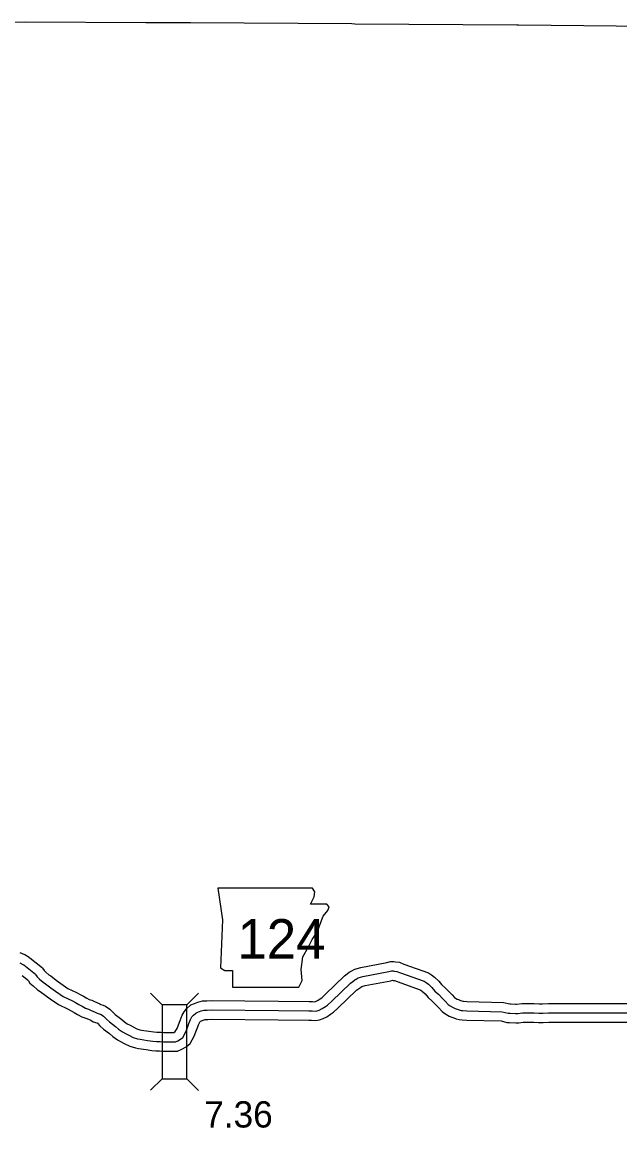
# Model space of a CAD drawing. Extents: x -83719 to 153526, y -11835 to 11446.
# Drawn here: x 475 to 795, y 1745 to 2337 of the extents above; entities that cross this region are included whole.
import ezdxf

# ---------------------------------------------------------------- set-up
doc = ezdxf.new("R2010")
doc.units = 0
for name, color, linetype in [('Level 10', 7, 'Continuous'), ('Level 2', 7, 'Continuous'), ('Level 20', 7, 'Continuous'), ('Level 21', 7, 'Continuous'), ('Level 58', 7, 'Continuous'), ('Level 59', 7, 'Continuous')]:
    doc.layers.add(name, color=color, linetype=linetype)

msp = doc.modelspace()

# ---------------------------------------------------------------- linework, layer by layer
at = {"layer": 'Level 10'}
for points in [[(479.06, 1835.57), (478.72, 1835.83), (476.38, 1837.21), (473.94, 1838.41)], [(485.91, 1830.21), (479.06, 1835.57)], [(485.92, 1830.19), (486.8, 1828.81), (487.7, 1828.05), (489.22, 1826.59), (490.31, 1825.97), (493.27, 1823.65), (495.69, 1821.92), (499.41, 1819.31), (504.14, 1817.14), (506.07, 1816.1), (507.82, 1815.11), (509.56, 1814.09), (510.87, 1813.38), (512.31, 1812.94), (513.66, 1812.28), (516.53, 1811.08), (517.18, 1810.65), (518.36, 1810.36), (519.7, 1809.81), (521.93, 1808.23), (523.65, 1806.38), (524.86, 1805.3), (528.28, 1802.74), (529.7, 1801.36), (531.19, 1800.41), (532.75, 1799.55), (534.38, 1798.66), (536.34, 1797.64), (537.91, 1797.17), (538.9, 1797)], [(554.47, 1795.74), (556.17, 1795.74), (556.91, 1796.17), (556.98, 1796.23), (557.88, 1797.87), (558.59, 1799.72), (559.6, 1802.21), (560.07, 1803.54), (560.7, 1804.98), (561.7, 1806.74), (562.93, 1808.41), (565.29, 1810.46), (567.19, 1811.19), (569.11, 1812.01), (571.45, 1812.65), (573.81, 1812.68), (576.09, 1812.87), (612.17, 1812.42), (628.54, 1812.3), (630.32, 1812.28), (631.66, 1812.19), (631.67, 1812.19), (631.95, 1812.3), (633.11, 1812.88), (634.55, 1813.76), (635.3, 1814.31), (637.38, 1816.16), (647.55, 1826), (648.96, 1827.02), (650.09, 1827.92), (651.12, 1828.61), (652.98, 1829.62), (656.22, 1830.57), (670.12, 1833.21), (672.11, 1833.69), (673.83, 1833.64), (674.73, 1833.56), (676.88, 1833.27), (679.23, 1832.29), (692.46, 1827.63), (694.06, 1826.59), (695.7, 1825.41), (697.96, 1823.19), (699.47, 1821.4), (701.41, 1819.68), (703.87, 1817.16), (705.04, 1815.84), (706.38, 1814.47), (706.88, 1814.1), (707.8, 1813.54), (708.5, 1813.29), (709.58, 1812.87), (710.32, 1812.61), (710.86, 1812.46), (711.25, 1812.41), (713.14, 1812.37), (732.63, 1811.83), (735.95, 1811.02), (736.5, 1810.98), (739, 1810.83), (739.73, 1810.9), (742.49, 1811.23), (746.22, 1811.23), (749.09, 1811.23), (751.66, 1811.12), (753.47, 1811.08), (756.61, 1811.31), (763.94, 1811.22), (790.11, 1811.3), (832.04, 1811.15)], [(478.42, 1823.37), (475, 1826.05)], [(554.46, 1785.74), (558.12, 1785.74), (560.55, 1786.72), (562.7, 1787.97), (564.87, 1789.8), (566.98, 1793.67), (567.89, 1796.04), (568.95, 1798.65), (569.38, 1799.86), (569.66, 1800.51), (570.1, 1801.29), (570.31, 1801.58), (570.52, 1801.76), (570.95, 1801.92), (572.41, 1802.54), (572.85, 1802.66), (574.29, 1802.68), (576.46, 1802.87), (612.07, 1802.42), (628.45, 1802.3), (629.93, 1802.28), (631.99, 1802.14), (634.17, 1802.43), (636.02, 1803.15), (637.97, 1804.13), (640.1, 1805.43), (641.59, 1806.51), (644.19, 1808.84), (653.99, 1818.31), (655.02, 1819.06), (656, 1819.85), (656.29, 1820.04), (656.82, 1820.32), (658.56, 1820.83), (672.22, 1823.43), (673.16, 1823.65), (673.23, 1823.65), (673.6, 1823.62), (674.25, 1823.53), (675.64, 1822.95), (688, 1818.6), (688.41, 1818.33), (689.25, 1817.73), (690.62, 1816.39), (692.28, 1814.41), (694.5, 1812.44), (696.55, 1810.34), (697.73, 1809.01), (699.76, 1806.94), (701.27, 1805.8), (703.51, 1804.45), (705, 1803.92), (706.07, 1803.5), (707.33, 1803.05), (708.93, 1802.62), (710.54, 1802.42), (712.9, 1802.38), (731.3, 1801.86), (734.32, 1801.13), (735.77, 1801), (739.2, 1800.81), (740.79, 1800.96), (743.08, 1801.23), (746.21, 1801.23), (748.87, 1801.23), (751.35, 1801.12), (753.74, 1801.07), (756.92, 1801.31), (763.9, 1801.22), (790.11, 1801.3), (832.04, 1801.15)], [(478.41, 1823.37), (479.19, 1822.16), (480.99, 1820.62), (483.19, 1818.52), (484.72, 1817.65), (487.28, 1815.64), (489.92, 1813.76), (494.41, 1810.61), (499.67, 1808.19), (501.24, 1807.34), (502.84, 1806.44), (504.66, 1805.37), (506.98, 1804.12), (508.63, 1803.61), (509.55, 1803.16), (511.78, 1802.23), (513.08, 1801.36), (514.99, 1800.89), (515.3, 1800.67), (516.64, 1799.23), (518.53, 1797.54), (521.77, 1795.12), (523.46, 1793.47), (526.08, 1791.81), (527.95, 1790.78), (529.67, 1789.84), (532.55, 1788.33), (535.66, 1787.4), (537.28, 1787.14)], [(538.85, 1797.01), (542.81, 1796.4), (545.41, 1796.01), (547.1, 1795.92), (549.15, 1795.81), (550.82, 1795.69), (554.39, 1795.74)], [(537.33, 1787.13), (541.31, 1786.52), (544.39, 1786.05), (546.57, 1785.94), (548.51, 1785.83), (550.51, 1785.68), (554.54, 1785.74)]]:
    msp.add_lwpolyline(points, dxfattribs=at)
at = {"layer": 'Level 2'}
for points in [[(541.2, 2336.4), (476.79, 2336.7), (441.78, 2336.05)], [(1086.18, 2333.45), (1004.02, 2333.72), (917.28, 2333.83), (915.97, 2334.04), (828.89, 2334.2), (827.89, 2334.25), (740.6, 2334.98), (739.76, 2334.99), (653.01, 2335.57), (651.51, 2335.73), (565.12, 2336.25), (563.02, 2336.3), (541.2, 2336.4)]]:
    msp.add_lwpolyline(points, dxfattribs=at)
at = {"layer": 'Level 20'}
for p, q in [((549.94, 1810.55), (543.73, 1816.78)), ((563.14, 1810.53), (569.37, 1816.75)), ((549.9, 1770.95), (543.67, 1764.73)), ((563.1, 1770.93), (569.31, 1764.7))]:
    msp.add_line(p, q, dxfattribs=at)
msp.add_lwpolyline([(549.94, 1810.55), (549.9, 1770.95), (563.1, 1770.93), (563.14, 1810.53)], close=True, dxfattribs=at)
at = {"layer": 'Level 21'}
msp.add_lwpolyline([(579.73, 1872.93), (582.27, 1856.02), (581.14, 1830.36), (583.4, 1828.95), (587.63, 1828.95), (587.63, 1819.92), (623.15, 1819.92), (624.85, 1823.59), (624.28, 1829.51), (625.13, 1836.28), (628.23, 1841.64), (630.2, 1845.58), (633.02, 1849.81), (634.71, 1854.32), (636.12, 1857.99), (638.66, 1861.09), (639.23, 1863.06), (638.1, 1864.47), (629.36, 1864.47), (631.33, 1868.42), (631.61, 1870.96), (630.44, 1872.91)], close=True, dxfattribs=at)
at = {"layer": 'Level 59'}
for points in [[(475.48, 1831.94), (474.01, 1832.8)], [(482.14, 1826.81), (475.9, 1831.69), (475.48, 1831.94)], [(482.14, 1826.81), (483, 1825.49), (484.35, 1824.34), (486.2, 1822.56), (487.52, 1821.81), (490.28, 1819.64), (492.8, 1817.84), (496.91, 1814.96), (501.91, 1812.66), (503.65, 1811.72), (505.33, 1810.77), (507.11, 1809.73), (508.93, 1808.75), (510.47, 1808.27), (511.61, 1807.72), (514.16, 1806.66), (515.13, 1806), (516.8, 1805.59), (517.27, 1805.4), (518.62, 1804.45), (520.14, 1802.8), (521.69, 1801.42), (525.03, 1798.93), (526.58, 1797.41), (528.63, 1796.11), (530.35, 1795.16), (532.03, 1794.25), (534.44, 1792.98), (536.79, 1792.28), (538.09, 1792.07)], [(554.46, 1790.74), (557.15, 1790.74), (558.35, 1791.22), (559.8, 1792.07), (560.92, 1793.01), (562.43, 1795.77), (563.24, 1797.88), (564.27, 1800.43), (564.73, 1801.7), (565.18, 1802.74), (565.9, 1804.02), (566.62, 1804.99), (567.91, 1806.11), (569.07, 1806.56), (570.76, 1807.27), (572.15, 1807.66), (574.05, 1807.68), (576.28, 1807.87), (612.12, 1807.42), (628.5, 1807.3), (630.13, 1807.28), (631.83, 1807.17), (632.92, 1807.31), (633.98, 1807.72), (635.54, 1808.51), (637.32, 1809.6), (638.45, 1810.41), (640.79, 1812.5), (650.77, 1822.16), (651.99, 1823.04), (653.05, 1823.89), (653.71, 1824.33), (654.9, 1824.97), (657.39, 1825.7), (671.17, 1828.32), (672.63, 1828.67), (673.53, 1828.65), (674.16, 1828.59), (675.56, 1828.4), (677.43, 1827.62), (690.23, 1823.12), (691.23, 1822.46), (692.47, 1821.57), (694.29, 1819.79), (695.87, 1817.9), (697.96, 1816.06), (700.21, 1813.75), (701.39, 1812.42), (703.07, 1810.71), (704.08, 1809.95), (705.65, 1809), (706.75, 1808.61), (707.82, 1808.19), (708.83, 1807.83), (709.89, 1807.54), (710.89, 1807.42), (713.02, 1807.37), (731.96, 1806.84), (735.13, 1806.08), (736.13, 1805.99), (739.1, 1805.82), (740.26, 1805.93), (742.79, 1806.23), (746.21, 1806.23), (748.98, 1806.23), (751.51, 1806.12), (753.6, 1806.08), (756.76, 1806.31), (763.92, 1806.22), (790.11, 1806.3), (832.04, 1806.15)], [(538.09, 1792.07), (542.06, 1791.46), (544.9, 1791.03), (546.83, 1790.93), (548.83, 1790.82), (550.67, 1790.68), (554.46, 1790.74)]]:
    msp.add_lwpolyline(points, dxfattribs=at)

# ---------------------------------------------------------------- texts
at = {"layer": 'Level 21'}
msp.add_text('124', height=21.12, dxfattribs=at).set_placement((590.22, 1835.28))
at = {"layer": 'Level 58'}
msp.add_text('7.36', height=14.08, dxfattribs=at).set_placement((572.45, 1744.82))

doc.saveas('drawing.dxf')
